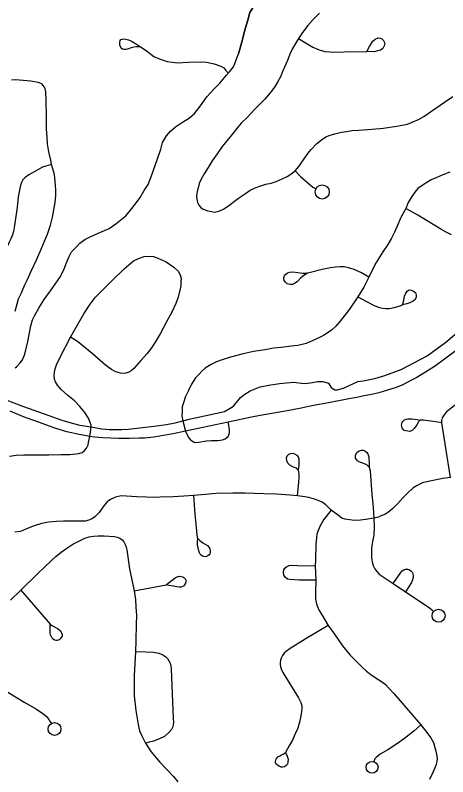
# Model space of a CAD drawing. Extents: x 653372 to 905732, y 627442 to 787275.
# Drawn here: x 662404 to 664905, y 774006 to 778408 of the extents above; entities that cross this region are included whole.
import ezdxf

# ---------------------------------------------------------------- set-up
doc = ezdxf.new("R2010")
doc.units = 0
for name, color, linetype in [('32', 7, 'Continuous'), ('33', 7, 'Continuous'), ('34', 7, 'Continuous'), ('35', 7, 'Continuous')]:
    doc.layers.add(name, color=color, linetype=linetype)

msp = doc.modelspace()

# ---------------------------------------------------------------- linework, layer by layer
at = {"layer": '32'}
msp.add_lwpolyline([(663797.9, 778473.4), (663780.1, 778454.6), (663761.4, 778423.5), (663748, 778380.5), (663729.1, 778315.6), (663716.3, 778260.8), (663694.8, 778184.5)], dxfattribs=at)
at = {"layer": '33'}
for points in [[(664162.4, 778419.5), (664127.4, 778383.5), (664096.2, 778349), (664064.8, 778308.4), (664042.6, 778273.6)], [(664042.6, 778273.6), (664007.1, 778216.6), (663992.1, 778182.2), (663977.8, 778147.2), (663951.3, 778086.6), (663937.6, 778052.2), (663920.2, 778021), (663902.9, 777992.4), (663877.2, 777959.6), (663845, 777920), (663787.2, 777863.1), (663747.2, 777819.3), (663710.1, 777783.7), (663690.4, 777761.5), (663655.4, 777714.1), (663600.3, 777649.3), (663572.5, 777607.1), (663542.1, 777566.2), (663518.8, 777527.6), (663496.8, 777490.9), (663478.2, 777461.1), (663467.9, 777434.8), (663462.9, 777415.9), (663457.9, 777397.4), (663453.5, 777377.3), (663453.1, 777362.7), (663453.8, 777344.3), (663457, 777325.9), (663464.8, 777309.8), (663477, 777296.8), (663491.3, 777287.5), (663517, 777277.8), (663538.4, 777272.8), (663556, 777270.3), (663581.5, 777274.6), (663608.4, 777286.5), (663638.2, 777307.8), (663695.2, 777349.7), (663734.6, 777378.3), (663762.4, 777395.9), (663791.9, 777409.5), (663824.6, 777422.5), (663852.1, 777431.2), (663884.6, 777437.8), (663912.7, 777446.4), (663947.3, 777461.9), (663976.9, 777476.2), (663990.8, 777485.9), (664022.5, 777508.4), (664043.5, 777533.7), (664070, 777572.2), (664095.2, 777609.4), (664114.9, 777632.6), (664146.9, 777666.5), (664174.8, 777688.4), (664200, 777704.8), (664224.9, 777714.8), (664258.8, 777724.5), (664290.7, 777732.4), (664320.6, 777736.6), (664349.2, 777740.8), (664390.7, 777743.4), (664466.9, 777748.7), (664532.9, 777755.6), (664569.8, 777760.8), (664611.1, 777766.5), (664639.8, 777772), (664671.6, 777779.3), (664699.6, 777789), (664735.1, 777804.6), (664766.6, 777822), (664805.8, 777849.2), (664886.6, 777906.3), (664933.2, 777939.1)], [(664042.6, 778273.6), (664085.6, 778245.9), (664125.6, 778223.6), (664160.6, 778207.5), (664193.5, 778198.9), (664222.9, 778195.8), (664244.7, 778195.1), (664305.8, 778196.3), (664436.6, 778199.1)], [(664436.6, 778199.1), (664452.4, 778227.4), (664471.4, 778258.5), (664485.3, 778270.2), (664501.4, 778277.2), (664514.2, 778276.1), (664523.1, 778272), (664534.1, 778261.1), (664540.4, 778246.6), (664537.7, 778230.9), (664529.7, 778216), (664515.9, 778206.6), (664500.6, 778201.8), (664478.6, 778197.2), (664436.6, 778199.1)], [(662403.5, 776697.7), (662414.6, 776739.5), (662423.9, 776769.4), (662439.7, 776803.3), (662457.1, 776845.6), (662474.3, 776880.9), (662496.8, 776928.3), (662528.3, 776998.3), (662554.6, 777056.4), (662572.8, 777101.5), (662590.2, 777141.7), (662607.2, 777194.1), (662619.8, 777240), (662628.1, 777283.3), (662635, 777325.9), (662639, 777366.5), (662639.3, 777400.2), (662635.8, 777446.6), (662631.4, 777486.8), (662613.7, 777546), (662609.3, 777569.5), (662598.9, 777618.8), (662591.1, 777664.3), (662588.1, 777701.9), (662584.6, 777751.2), (662584.1, 777792.2), (662584.3, 777823.5), (662583.9, 777915.5), (662581.2, 777965.1), (662578.2, 777982.4), (662574.3, 777992.7), (662564.2, 778004.5), (662557.7, 778010.7), (662547.7, 778015.9), (662536.5, 778019.4), (662516, 778023.5), (662494.7, 778027), (662473.7, 778029.7), (662406.6, 778033.8), (662382.1, 778033.5)], [(662613.7, 777546), (662561.8, 777529.7), (662516.8, 777505.6), (662482.7, 777486.1), (662461.6, 777469.4), (662448.8, 777456.3), (662440.2, 777440.9), (662434.3, 777425.9), (662430.5, 777406.5), (662422, 777358.1), (662414.9, 777298.8), (662400.3, 777192), (662393.8, 777157.6), (662386.1, 777133.5), (662379.6, 777115.3), (662368.1, 777092.9), (662353.2, 777063.6), (662327.5, 777018.9), (662288.3, 776946.9), (662251.6, 776876.1), (662219.5, 776815.9), (662181.9, 776752.7), (662159, 776710.1), (662136.6, 776667.5)], [(664916.1, 777500.7), (664876.4, 777485.4), (664841.8, 777470.7), (664807.8, 777455.8), (664777.5, 777437.8), (664755.9, 777424.3), (664731.9, 777406), (664713.5, 777385), (664697, 777360.2), (664676.3, 777325.3), (664661.4, 777290.5), (664633.8, 777238.6), (664612.7, 777189.2), (664597.1, 777154.8), (664580.2, 777119.9), (664557.6, 777083.2), (664529.7, 777039.5), (664491.2, 776979.2), (664467, 776933.7), (664448.7, 776894.4), (664419.7, 776835.1), (664384.3, 776779.6), (664336.8, 776708.4), (664283.4, 776639.4), (664258.5, 776610.3), (664233.1, 776587.7), (664207.9, 776570.1), (664186.6, 776556.1), (664151.9, 776540.1), (664121.7, 776525.8), (664085.8, 776511), (664063.5, 776504.1), (664038, 776497.9), (664000.5, 776494), (663941.4, 776488.1), (663897, 776482.5), (663848.6, 776473.8), (663781.5, 776463.3), (663714.6, 776448.9), (663648.2, 776431.2), (663601, 776416.8), (663568.3, 776405), (663532.3, 776387.1), (663503.2, 776367.1), (663482.5, 776351.3), (663466.8, 776333.4), (663445.8, 776311.2), (663423.3, 776275.7), (663405, 776237.7), (663387.4, 776199.6), (663379, 776173.2), (663369.9, 776144.3), (663368.6, 776119.7), (663368.3, 776091.2), (663374.8, 776054.9), (663388.5, 776002.6)], [(664022.5, 777508.4), (664053.9, 777476.4), (664096.5, 777439.6), (664111.3, 777425.3), (664125.5, 777414.7), (664142.4, 777404.4)], [(664926.8, 777138.1), (664896.2, 777153.6), (664865.1, 777171), (664731.8, 777252.3), (664661.4, 777290.5)], [(662723.8, 776546.8), (662801.3, 776681.7), (662837.8, 776737.9), (662866.8, 776775.7), (662915.5, 776826.9), (662964.9, 776874.1), (663033.5, 776941.7), (663088.2, 776987.3), (663116.5, 777002.7), (663150.1, 777012.5), (663180.3, 777014.9), (663202.7, 777013.4), (663225.7, 777006.4), (663276.5, 776983.2), (663322, 776951.6), (663346, 776928.5), (663357.8, 776908), (663364.1, 776886.9), (663362, 776868.4), (663362, 776842.9), (663355.1, 776818.3), (663345.4, 776777.6), (663331.9, 776742.4), (663311.2, 776695.8), (663278.4, 776634.9), (663242.3, 776565.6), (663213.8, 776517.7), (663192, 776485.8), (663166.2, 776451.8), (663130.4, 776411.2), (663090.1, 776365.9), (663075, 776353.2), (663060.8, 776344.4), (663042.9, 776338.7), (663030.5, 776337.6), (663013.5, 776338.8), (662999.7, 776342.4), (662981.3, 776349.1), (662960, 776360.6), (662925.4, 776384.8), (662848.3, 776452.1), (662764.7, 776522.7), (662723.8, 776546.8)], [(664094.7, 776916), (664072.1, 776904), (664055.2, 776889.3), (664035, 776867.7), (664018.8, 776856.8), (664007.9, 776851.4), (663992.7, 776851.2), (663983.9, 776852.8), (663975.7, 776855.6), (663966.5, 776864.7), (663959.8, 776873.8), (663957, 776884.6), (663957.2, 776892.2), (663961.3, 776901.6), (663966.5, 776908.4), (663977.6, 776918.2), (663991, 776922.2), (664009.4, 776924.2), (664037.2, 776920.8), (664067.4, 776916.1), (664094.7, 776916)], [(664448.7, 776894.4), (664406.2, 776918.6), (664363.8, 776938.3), (664331.1, 776948.1), (664305.3, 776952.7), (664280.7, 776953.4), (664255.3, 776952.3), (664227.3, 776948.1), (664179.5, 776938.1), (664111.9, 776921.1), (664094.7, 776916)], [(664642.6, 776734.5), (664648.8, 776751.4), (664655.4, 776783.5), (664662.3, 776801.1), (664669.6, 776813.5), (664681.2, 776820.8), (664693.8, 776819.1), (664702.6, 776815.7), (664717.5, 776804.5), (664722.1, 776790.4), (664722.4, 776779), (664715.6, 776765.3), (664705.2, 776754.8), (664685.3, 776745.9), (664667.4, 776738.8), (664642.6, 776734.5)], [(664384.3, 776779.6), (664434.2, 776752.8), (664483.2, 776728.5), (664510.8, 776718.8), (664529.2, 776713.9), (664546.9, 776712.7), (664565.3, 776713.4), (664594.6, 776718.9), (664629.7, 776727.9), (664642.6, 776734.5)], [(662836.3, 775973.2), (662840.8, 776012.6), (662842.3, 776038.8), (662838.2, 776054.4), (662827.3, 776078), (662805.8, 776111.1), (662778.2, 776145.2), (662746.8, 776179.4), (662708.2, 776210), (662669.8, 776245.2), (662648.9, 776269.1), (662636.4, 776289.5), (662631.4, 776304.4), (662628.9, 776324.6), (662630.3, 776344.7), (662634.7, 776363.9), (662642.4, 776386.9), (662663.1, 776431.9), (662723.8, 776546.8)], [(664961.4, 776475.9), (664885.3, 776419.1), (664833.1, 776381.2), (664791.4, 776353.3), (664725.7, 776313.4), (664682.7, 776292), (664644.2, 776271.3), (664601.3, 776254.3), (664561.6, 776241.7), (664526.2, 776231.1), (664498.3, 776223.1), (664463.7, 776215.4), (664411.6, 776205.3), (664379.3, 776199), (664333.1, 776190.1), (664205.1, 776165.5), (664128, 776151.1), (664057.6, 776137.1), (663966.6, 776120.1), (663853.6, 776100.2), (663778.9, 776085.7), (663635.5, 776056.5), (663489.3, 776024.3), (663388.5, 776002.6), (663317.5, 775987.2), (663250, 775976.1), (663204.6, 775968.7), (663152.6, 775962.9), (663121.7, 775962.4), (663064, 775960.5), (663000.5, 775960.9), (662956.8, 775962.3), (662911.6, 775964.3), (662864.3, 775968.7), (662836.3, 775973.2)], [(664920.3, 775735.6), (664871.2, 776051.1), (664870.5, 776064.9), (664873.6, 776079.8), (664885.8, 776097.7), (664903.1, 776121.7), (664933.1, 776145.9), (664981.6, 776181.2), (665024.2, 776214.1), (665051.2, 776227.6), (665075.4, 776234.9), (665127.7, 776237.1), (665153.7, 776233.1), (665171.1, 776227.8), (665189.3, 776218.7), (665225.4, 776193.6), (665281, 776148.2), (665323.8, 776117.6), (665366.6, 776088.1), (665395.2, 776065.4), (665422.1, 776043.8), (665438.7, 776025.7), (665455.1, 776005), (665467.8, 775988.2)], [(662836.3, 775973.2), (662773.4, 775983.7), (662701.9, 776000.3), (662634, 776021.4), (662565.6, 776045), (662452.6, 776085.9), (662375.5, 776118.2)], [(664744.2, 776067.2), (664736.3, 776057.3), (664725.5, 776039.7), (664709.6, 776018.5), (664699.1, 776007.8), (664685.8, 776002.3), (664674.7, 776003), (664662.9, 776005.5), (664653.6, 776008.3), (664646.6, 776014.9), (664640.9, 776023.6), (664638, 776037.7), (664641, 776053.8), (664647.2, 776062.1), (664654.6, 776069.1), (664664.1, 776072.2), (664673, 776074.5), (664687.1, 776074.5), (664696.8, 776074.6), (664728.2, 776071.1), (664745.5, 776067.2)], [(664871.2, 776051.1), (664820.5, 776059), (664763.8, 776067.1), (664744.2, 776067.2)], [(662371.5, 775859.6), (662409.8, 775864.1), (662453.8, 775866.1), (662534.2, 775866.9), (662597.6, 775866.6), (662670.7, 775869.3), (662719.5, 775869.5), (662772.5, 775875.2), (662792.1, 775881.1), (662804.6, 775891.3), (662816.4, 775905.6), (662825.9, 775924.8), (662828, 775938.5), (662836.3, 775973.2)], [(664040, 775779.8), (664028.8, 775789.1), (664008.7, 775798.2), (663992, 775807.2), (663980.4, 775819), (663974.5, 775832.3), (663972.9, 775849.8), (663975.7, 775860.4), (663985.8, 775870.3), (663997, 775875), (664008.1, 775876), (664019, 775873.1), (664031.5, 775865.1), (664039.3, 775855.1), (664043.2, 775843.5), (664043.5, 775825.2), (664043.7, 775802.2), (664040, 775779.8)], [(664451, 775796.1), (664436.9, 775808), (664413, 775819.4), (664397, 775825), (664383.2, 775832.2), (664371.8, 775848.3), (664371.8, 775863.6), (664378.3, 775879.9), (664392.2, 775890.6), (664405.5, 775894), (664416.1, 775894.1), (664424.9, 775890.4), (664434.4, 775881.7), (664442.2, 775872.1), (664447.7, 775855.8), (664449.3, 775839.6), (664450.5, 775823.8), (664451, 775796.1)], [(664035.5, 775629.5), (664043.8, 775709.1), (664045.1, 775736.3), (664045.2, 775752.9), (664043.1, 775767.8), (664040, 775779.8)], [(664451, 775796.1), (664455.9, 775775.1), (664458.8, 775746.6), (664462.7, 775691.6), (664466.2, 775639.1), (664472.8, 775561.5), (664476.9, 775500.2)], [(664920.3, 775735.6), (664875.8, 775729), (664800.7, 775715), (664758.2, 775705.8), (664727.6, 775689.6), (664702.8, 775673.3), (664675.2, 775648.1), (664645.9, 775618.9), (664616.5, 775585.7), (664587.2, 775557.3), (664563.8, 775537.7), (664541.4, 775522.1), (664518.4, 775513.9), (664503.6, 775506.2), (664476.9, 775500.2), (664431.7, 775492.1), (664399.9, 775488.2), (664367.4, 775486.7), (664336.6, 775490.1), (664312.4, 775495.7), (664291.4, 775501.2), (664265.3, 775522.3)], [(664265.3, 775522.3), (664230.2, 775546.1), (664199.2, 775577.9), (664177.7, 775592.4), (664155.2, 775602), (664135.2, 775609.9), (664102.2, 775620.6), (664077.9, 775624.6), (664035.5, 775629.5), (663992.9, 775632.9), (663915.1, 775638.4), (663842.1, 775641.5), (663733.3, 775644.7), (663662.3, 775646), (663566.6, 775643.9), (663504.3, 775638), (663435.2, 775631.7), (663379.1, 775628.5), (663316.4, 775624.7), (663242.4, 775622.1), (663202.6, 775620.8), (663162.8, 775622.8), (663108.1, 775624.5), (663016.5, 775628.9), (662984.6, 775621.7), (662954.9, 775608.8), (662935.9, 775595.5), (662915.6, 775571.8), (662888.5, 775533.6), (662865, 775507.5), (662850.9, 775498.1), (662830.3, 775489.8), (662809, 775484), (662784.7, 775483.9), (662731, 775483), (662683.1, 775482.9), (662643.3, 775481.6), (662598.5, 775478.1), (662556.4, 775468.9), (662513.8, 775457.2), (662469.4, 775439), (662434, 775423.8), (662401.3, 775419.1)], [(663435.2, 775631.7), (663443, 775523), (663447.9, 775466.7), (663451.6, 775424.7), (663453.8, 775403.9), (663456.1, 775389.8), (663459.1, 775382.3)], [(664230.2, 775546.1), (664187.2, 775490.9), (664168, 775457), (664156.2, 775429.7), (664148.2, 775408.5), (664145, 775389.3), (664141.7, 775348.1), (664140.1, 775259.9), (664139, 775224.6), (664141.2, 775141.5), (664140.7, 775071), (664140.1, 775035), (664144.2, 775013.4), (664149.9, 774994.1), (664161.6, 774967.1), (664181, 774935.2), (664212.8, 774881), (664250.4, 774829.7), (664297, 774762.7), (664340.8, 774709.2), (664377.3, 774671.5), (664411.2, 774637.1), (664435.7, 774616), (664460.1, 774595.9), (664491.4, 774575.1), (664522.1, 774555.4), (664544.6, 774538.5), (664563.8, 774517.6), (664592.1, 774486.4), (664689.8, 774375.2), (664748.8, 774305), (664784.1, 774262.2), (664806.6, 774230.7), (664821.4, 774203.1), (664830, 774174.6), (664838.5, 774145.6), (664842.1, 774125.2), (664842.7, 774110.4), (664841.7, 774094.2), (664835.2, 774071.4), (664818.4, 774030.6), (664799.4, 773989.9)], [(664476.9, 775500.2), (664478.7, 775449.7), (664476.7, 775402.2), (664469.3, 775365.3), (664464, 775326.8), (664463.8, 775303.3), (664463.4, 775270.4), (664467.9, 775247.3), (664473.6, 775227.8), (664482.3, 775207.2), (664493.9, 775192.7), (664508.6, 775176.1), (664588.9, 775122), (664659.5, 775075.6), (664796.7, 774984.3), (664810.4, 774973.1), (664822.3, 774960.4)], [(662376.8, 775026.8), (662436, 775084.6), (662533.2, 775179), (662613.8, 775256.7), (662639.7, 775279.4), (662670.4, 775304.2), (662701.9, 775327.7), (662737.4, 775349.6), (662771.5, 775367.4), (662807.5, 775385.7), (662831.1, 775391.8), (662857.5, 775396.6), (662882.8, 775398.1), (662917.8, 775398.4), (662977.3, 775394.4), (662993.3, 775390.7), (663009.7, 775384.6), (663022.7, 775375), (663032, 775363.3), (663040.3, 775348.7), (663046.3, 775332.9), (663048.6, 775316.7), (663064.6, 775207.6), (663091.2, 775080.7), (663098.9, 775030.3), (663102.2, 774986.5), (663104.9, 774938.6), (663104.3, 774888), (663101.8, 774791.9), (663099.5, 774730.2), (663092.5, 774588.2), (663091.7, 774516.8), (663091.8, 774474), (663100.8, 774387.9), (663114, 774308.3), (663123.5, 774272), (663137.2, 774238.9), (663158.2, 774200.5), (663188.9, 774151.7), (663240.4, 774090.8), (663318.9, 774006.5), (663344.7, 773976.8)], [(663459.1, 775382.3), (663471.4, 775371.4), (663488.9, 775357.9), (663515, 775341.7), (663523.9, 775332.3), (663529.2, 775322.7), (663531.4, 775312.1), (663531.1, 775302.2), (663528.7, 775294.9), (663524.7, 775289.1), (663517.1, 775282), (663509.6, 775278.7), (663502.3, 775277.8), (663493.9, 775278.4), (663486.2, 775281.5), (663479, 775285.9), (663473.2, 775292.1), (663468.9, 775300.3), (663465.4, 775310.9), (663461, 775328.6), (663458.7, 775346.9), (663457.9, 775362.8), (663459.1, 775382.3)], [(664141.2, 775141.5), (664044.7, 775141.9), (663991.8, 775145.6), (663979.1, 775148.8), (663966.7, 775156.9), (663957.9, 775171.3), (663954.2, 775187.7), (663956.7, 775201.1), (663962.7, 775211.5), (663973.5, 775220.4), (663988.5, 775226.3), (664003.5, 775228.6), (664035.9, 775227.7), (664139, 775224.6)], [(664588.9, 775122), (664632.5, 775185.6), (664641.2, 775196.3), (664650.8, 775202.3), (664662.4, 775206.1), (664671.2, 775205.4), (664683.1, 775201.3), (664690.3, 775196.4), (664698.9, 775188.3), (664702.8, 775179.9), (664705.6, 775168.3), (664705.3, 775158.4), (664701.8, 775143.8), (664695.5, 775127.8), (664659.5, 775075.6)], [(663277.7, 775115.4), (663289.2, 775125), (663310.9, 775143), (663328.7, 775155.8), (663339.6, 775161.3), (663352.6, 775164.6), (663362.1, 775164.3), (663372.4, 775161.5), (663379.3, 775156.7), (663387, 775149), (663390.5, 775142.3), (663390.7, 775133.6), (663388.3, 775125.4), (663382.6, 775115.2), (663376.2, 775108.3), (663368.2, 775103.6), (663362.4, 775102), (663352.9, 775101.8), (663337.5, 775104.5), (663319.4, 775108.3), (663292.9, 775111.6), (663277.7, 775115.4)], [(663091.2, 775080.7), (663277.7, 775115.4)], [(662436, 775084.6), (662606.6, 774887.3)], [(662606.6, 774887.3), (662624, 774877), (662652.8, 774860.1), (662665.5, 774849.4), (662672, 774838.4), (662675.2, 774827.9), (662675.3, 774818.9), (662670.5, 774810.2), (662664.1, 774802.8), (662657.7, 774798), (662646.9, 774793), (662642.6, 774793.1), (662631.9, 774796), (662623.9, 774801), (662618, 774807.6), (662613.1, 774814.7), (662608.7, 774826.9), (662606.4, 774838.2), (662606.1, 774856.8), (662606.5, 774870.2), (662606.6, 774887.3)], [(664212.8, 774881), (664080.4, 774801.8), (663994.1, 774747.5), (663971.7, 774731.2), (663958.5, 774719.5), (663949.8, 774706.1), (663941.9, 774691.4), (663938.6, 774679.1), (663936.6, 774664.1), (663935.8, 774652.6), (663937.1, 774642.1), (663940.9, 774630.4), (663951.1, 774608.1), (664042.5, 774462.2), (664056.2, 774434), (664060.6, 774415.6), (664061.4, 774402.3), (664060, 774382.9), (664055.9, 774358), (664047.4, 774321.3), (664037.6, 774286.3), (664023.4, 774254.4), (664006.9, 774217.1), (663990.7, 774188.6), (663978.9, 774167.4), (663966.6, 774145.8)], [(663099.5, 774730.2), (663159.9, 774728.6), (663204.3, 774726), (663233.8, 774719.9), (663257.3, 774710.1), (663274.2, 774699.3), (663285.1, 774688.6), (663293, 774676.3), (663299.9, 774662.7), (663304.6, 774646.6), (663305.4, 774630.1), (663317.9, 774344.3), (663319.4, 774320.5), (663317.7, 774306.7), (663312.9, 774291.3), (663307.4, 774279.6), (663291.7, 774261.5), (663267.8, 774239.3), (663238.8, 774225.1), (663204.3, 774211), (663177.8, 774204.9), (663158.2, 774200.5)], [(662091.4, 774694.9), (662123, 774671.5), (662173.7, 774632.8), (662212.3, 774598.4), (662259.1, 774560.3), (662275.1, 774546), (662302.6, 774528.8), (662345.4, 774503.8), (662406.5, 774467), (662459.7, 774435.8), (662523.7, 774397.6), (662556.8, 774377.2), (662572, 774365.9), (662586.2, 774352.5), (662598.3, 774336.6), (662606.1, 774323.9), (662612.6, 774313.4)], [(664748.8, 774305), (664709.3, 774268.5), (664663.3, 774234.2), (664619.6, 774202), (664557.5, 774162.2), (664513.7, 774136.8), (664491, 774116.1), (664484, 774108.5), (664478.1, 774093)], [(663966.6, 774145.8), (663977.2, 774123.9), (663981.2, 774106.4), (663981.1, 774089.4), (663977.5, 774079.1), (663970.1, 774069.8), (663960, 774063.4), (663949.2, 774061.7), (663941.7, 774061.5), (663929.8, 774066), (663920.9, 774072.1), (663914.8, 774078.5), (663909.7, 774086.1), (663908.7, 774094), (663911, 774103.5), (663914.6, 774111.3), (663923.1, 774120.1), (663933.7, 774126.9), (663943.4, 774131.6), (663952.7, 774137.1), (663958.6, 774140.2), (663966.6, 774145.8)]]:
    msp.add_lwpolyline(points, dxfattribs=at)
for centre, radius in [((664179.1, 777386.5), 40.8), ((664851.6, 774936.8), 37.6), ((662631.6, 774281.7), 37), ((664467.2, 774060.5), 34.2)]:
    msp.add_circle(centre, radius, dxfattribs=at)
at = {"layer": '34'}
for points in [[(663694.8, 778184.5), (663716.3, 778260.8), (663729.1, 778315.6), (663748, 778380.5), (663761.4, 778423.5), (663780.1, 778454.6), (663797.9, 778473.4), (663910.6, 778564.6)], [(663133.7, 778222.1), (663124.5, 778224.9), (663106, 778225.9), (663089.9, 778223.6), (663074.5, 778219.6), (663052.9, 778212.6), (663043.2, 778210.5), (663033.1, 778209.6), (663024.4, 778212.2), (663016.9, 778218.5), (663011.9, 778225.9), (663009.8, 778236.8), (663009.4, 778251.3), (663011.3, 778261.3), (663014.7, 778266.9), (663023.7, 778270.6), (663033, 778271.9), (663044.2, 778270.4), (663059.4, 778266.7), (663080, 778256.5), (663105.3, 778240.4), (663133.7, 778222.1)], [(663133.7, 778222.1), (663161.7, 778204.7), (663205, 778170.4), (663242.3, 778153.2), (663283, 778141.5), (663311.8, 778136.6), (663341.5, 778133.3), (663406.7, 778136.2), (663478.4, 778139.6), (663510.6, 778137.1), (663554.5, 778127.7), (663593.6, 778114.4), (663609.3, 778103.5), (663621.8, 778088.6), (663637.4, 778072.1)], [(662403.7, 776370), (662411.6, 776375.7), (662433.5, 776398.9), (662445.9, 776415.5), (662458.8, 776448.3), (662476.4, 776521.9), (662494.4, 776612.4), (662503.1, 776647.9), (662515.7, 776670.5), (662542.7, 776719.4), (662571.3, 776765.4), (662608.6, 776815.4), (662634.4, 776853.7), (662661.9, 776891.2), (662684.5, 776936.5), (662699.3, 776973.5), (662716.7, 777013.9), (662730.2, 777039.8), (662757.9, 777070.1), (662778.1, 777089.9), (662806.8, 777112), (662837.1, 777126.5), (662879.3, 777145.6), (662946.6, 777175.1), (662986.5, 777202), (663043.3, 777248.8), (663070.6, 777281.2), (663098.9, 777316.9), (663126.4, 777354.4), (663149.1, 777394.3), (663173, 777430.5), (663192.2, 777478.8), (663226.7, 777577.6), (663245.5, 777634), (663256.5, 777673.3), (663278, 777710.1), (663301.6, 777737.3), (663331.6, 777763.8), (663371.5, 777790.7), (663412.3, 777815.9), (663441.1, 777839.7), (663474.7, 777883.8), (663512, 777935.5), (663553.4, 777981.9), (663587.3, 778015.1), (663626.5, 778062.2), (663643.2, 778080.4), (663665.3, 778109.5), (663673.6, 778128.9), (663694.8, 778184.5)], [(663388.5, 776002.6), (663406.8, 775967.5), (663418.3, 775953.1), (663429, 775945.1), (663439, 775939.9), (663446.3, 775938.2), (663465.3, 775939.4), (663510.4, 775946.8), (663538.6, 775949.5), (663575.8, 775950.1), (663602.5, 775953.2), (663617.1, 775959.4), (663627.5, 775966.1), (663634.4, 775973.6), (663639.2, 775982.3), (663642.7, 775994.1), (663643.5, 776008.5), (663641.6, 776025.7), (663639.4, 776037), (663635.5, 776056.5)]]:
    msp.add_lwpolyline(points, dxfattribs=at)
at = {"layer": '35'}
for points in [[(664301.8, 776252.2), (664384.5, 776291.3), (664415.4, 776293.6), (664483, 776307.4), (664541.7, 776325.3), (664635.8, 776359.2), (664784.9, 776439.5), (664893, 776518.5), (664984.5, 776595.6), (665034.9, 776635.6), (665081.1, 776676.6), (665195.1, 776761.9), (665289.2, 776840.1), (665362.3, 776893), (665460.9, 776971.4), (665583.4, 777065.9), (665721.8, 777181.1)], [(663666.3, 776148.1), (663706.9, 776197.5), (663731.5, 776216.8), (663763.1, 776236.1), (663820.9, 776260.8), (663870.5, 776269), (663931.6, 776279.2), (664012.9, 776286.2), (664076.9, 776278.6), (664110.6, 776283.3), (664150.7, 776291.6), (664181.7, 776290.7), (664214.4, 776280.8), (664231.4, 776256.9), (664251.8, 776242.3), (664267.6, 776241.9), (664300.9, 776252.3), (664301.8, 776252.2)], [(662298, 776204.1), (662451.8, 776145.3), (662598, 776093.7), (662674.5, 776066.7), (662732.8, 776050.2), (662777.3, 776038.8), (662843.7, 776028.1), (662905.2, 776016.9), (662947.7, 776013.3), (663021.1, 776012.7), (663058.2, 776015.6), (663140.6, 776024.6), (663208.2, 776032.6), (663279.4, 776041.9), (663329.7, 776052.4), (663372.6, 776062.4), (663410.1, 776072.8), (663614.5, 776116.7), (663666.3, 776148.1)]]:
    msp.add_lwpolyline(points, dxfattribs=at)

doc.saveas('drawing.dxf')
